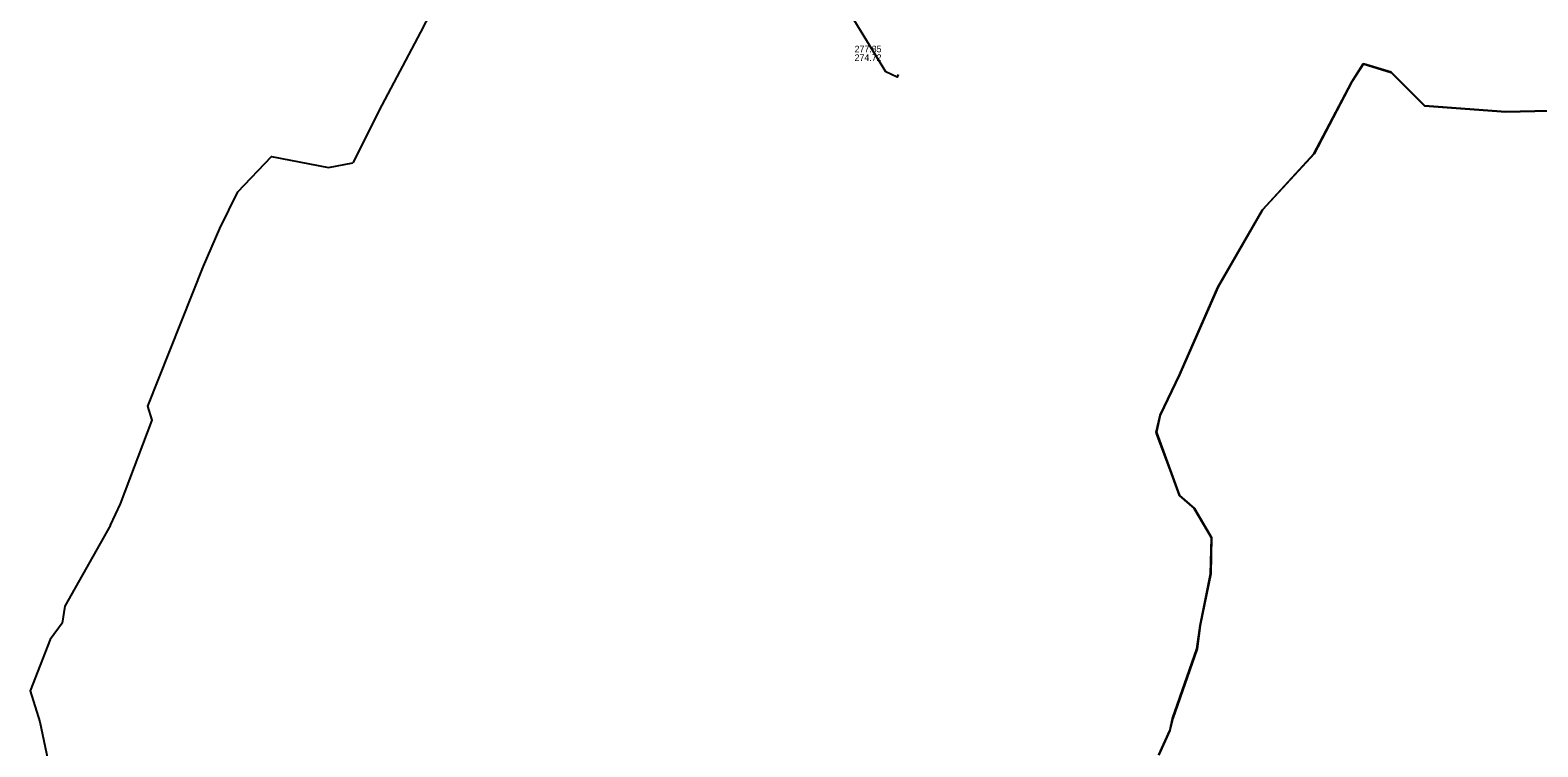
# Model space of a CAD drawing. Extents: x -600309 to -598967, y -1161267 to -1160292.
# Drawn here: x -599982.7 to -599799.2, y -1160840.8 to -1160753.6 of the extents above; entities that cross this region are included whole.
import ezdxf

# ---------------------------------------------------------------- set-up
doc = ezdxf.new("R2010")
doc.units = 0
for name, color, linetype in [('Vrstva 12', 7, 'Continuous'), ('Vrstva 51', 7, 'Continuous'), ('Vrstva 58', 7, 'Continuous')]:
    doc.layers.add(name, color=color, linetype=linetype)

msp = doc.modelspace()

# ---------------------------------------------------------------- linework, layer by layer
at = {"layer": 'Vrstva 12'}
for points in [[(-599933.21, -1160750), (-599935.21, -1160753.87), (-599939.91, -1160762.73), (-599943.47, -1160769.75)], [(-599877.06, -1160759.02), (-599877.2, -1160759.34), (-599878.56, -1160758.7), (-599883.96, -1160749.84)], [(-599845.32, -1160841.75), (-599843.99, -1160838.79), (-599843.64, -1160837.3), (-599840.69, -1160828.84), (-599840.3, -1160826), (-599839.01, -1160819.71), (-599838.92, -1160815.32), (-599841.01, -1160811.78), (-599842.82, -1160810.18), (-599843.94, -1160807.08), (-599845.6, -1160802.63), (-599845.63, -1160802.49), (-599845.17, -1160800.43), (-599842.82, -1160795.51), (-599838.13, -1160784.84), (-599832.72, -1160775.46), (-599826.45, -1160768.65), (-599821.84, -1160759.9), (-599820.43, -1160757.69), (-599817.05, -1160758.74), (-599812.97, -1160762.81), (-599803.1, -1160763.55), (-599794.29, -1160763.35)], [(-599972.93, -1160813.79), (-599971.72, -1160811.22), (-599967.86, -1160801.04), (-599968.41, -1160799.34), (-599961.64, -1160782.32), (-599959.65, -1160777.73), (-599957.45, -1160773.28), (-599953.36, -1160768.98), (-599946.4, -1160770.31)], [(-599946.4, -1160770.31), (-599943.47, -1160769.75)], [(-599972.93, -1160813.79), (-599978.49, -1160823.66), (-599978.82, -1160825.74), (-599980.3, -1160827.69), (-599982.73, -1160833.94), (-599981.57, -1160837.73), (-599979.64, -1160846.74), (-599980.47, -1160849.86), (-599979.98, -1160851.29), (-599978.75, -1160852.02)]]:
    msp.add_lwpolyline(points, dxfattribs=at)
at = {"layer": 'Vrstva 51'}
msp.add_lwpolyline([(-599794.29, -1160763.35), (-599803.1, -1160763.55), (-599812.97, -1160762.81), (-599817.05, -1160758.74), (-599820.43, -1160757.69), (-599821.84, -1160759.9), (-599826.45, -1160768.65), (-599832.72, -1160775.46), (-599838.13, -1160784.84), (-599842.82, -1160795.51), (-599845.17, -1160800.43), (-599845.63, -1160802.49), (-599845.6, -1160802.63), (-599843.94, -1160807.08), (-599842.82, -1160810.18), (-599841.01, -1160811.78), (-599838.92, -1160815.32), (-599839.01, -1160819.71), (-599840.3, -1160826), (-599840.69, -1160828.84), (-599843.64, -1160837.3), (-599843.99, -1160838.79), (-599845.32, -1160841.75)], dxfattribs=at)
at = {"layer": 'Vrstva 58'}
msp.add_lwpolyline([(-599845.34, -1160841.76), (-599844.01, -1160838.8), (-599843.66, -1160837.31), (-599840.71, -1160828.85), (-599840.32, -1160826.01), (-599839.03, -1160819.72), (-599838.94, -1160815.33), (-599841.03, -1160811.79), (-599842.84, -1160810.19), (-599843.96, -1160807.09), (-599845.62, -1160802.64), (-599845.65, -1160802.5), (-599845.19, -1160800.44), (-599842.84, -1160795.52), (-599838.15, -1160784.85), (-599832.74, -1160775.47), (-599826.47, -1160768.66), (-599821.86, -1160759.91), (-599820.45, -1160757.7), (-599817.07, -1160758.75), (-599812.99, -1160762.82), (-599803.12, -1160763.56), (-599794.31, -1160763.36)], dxfattribs=at)

# ---------------------------------------------------------------- texts
at = {"layer": 'Vrstva 12'}
for s, p in [('277.85', (-599882.37, -1160756.31)), ('274.72', (-599882.37, -1160757.36))]:
    msp.add_text(s, height=0.8, dxfattribs=at).set_placement(p)

doc.saveas('drawing.dxf')
